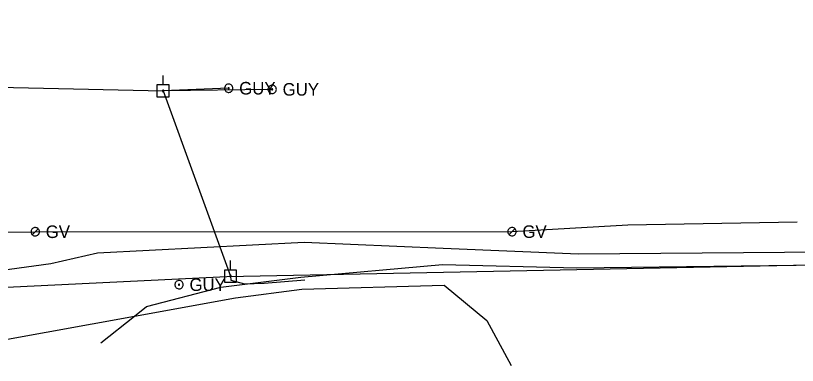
# Model space of a CAD drawing. Extents: x 596028 to 606371, y 330010 to 403088.
# Drawn here: x 601906.5 to 602146.4, y 398185.6 to 398292.8 of the extents above; entities that cross this region are included whole.
import ezdxf

# ---------------------------------------------------------------- set-up
doc = ezdxf.new("R2010")
doc.units = 0
for name, color, linetype in [('E_UTL_E_UG', 7, 'Continuous'), ('E_UTL_EGuyWire', 7, 'Continuous'), ('E_UTL_EPowerPole', 7, 'Continuous'), ('E_UTL_FO_UG', 7, 'Continuous'), ('E_UTL_G', 7, 'Continuous'), ('E_UTL_G_UG', 7, 'Continuous'), ('E_UTL_Overhead', 7, 'Continuous'), ('E_UTL_TV_UG', 7, 'Continuous')]:
    doc.layers.add(name, color=color, linetype=linetype)

msp = doc.modelspace()

# ---------------------------------------------------------------- linework, layer by layer
at = {"layer": 'E_UTL_E_UG'}
msp.add_lwpolyline([(601972.43, 398213), (601972.51, 398211.78), (601976.73, 398210.65), (601982.72, 398210.84), (601995.28, 398211.89)], dxfattribs=at)
at = {"layer": 'E_UTL_EGuyWire'}
for p in [(601971.89, 398270.58), (601985.22, 398270.23)]:
    msp.add_line(p, (601951.76, 398269.75), dxfattribs=at)
for points in [[(601973.17, 398270.58), (601973.15, 398270.82), (601973.08, 398271.05), (601972.97, 398271.27), (601972.82, 398271.46), (601972.63, 398271.62), (601972.42, 398271.74), (601972.19, 398271.82), (601971.95, 398271.86), (601971.7, 398271.85), (601971.47, 398271.79), (601971.25, 398271.69), (601971.05, 398271.55), (601970.88, 398271.37), (601970.75, 398271.17), (601970.66, 398270.94), (601970.61, 398270.7), (601970.61, 398270.46), (601970.66, 398270.22), (601970.75, 398269.99), (601970.88, 398269.78), (601971.05, 398269.61), (601971.25, 398269.47), (601971.47, 398269.36), (601971.7, 398269.31), (601971.95, 398269.3), (601972.19, 398269.33), (601972.42, 398269.41), (601972.63, 398269.53), (601972.82, 398269.69), (601972.97, 398269.88), (601973.08, 398270.1), (601973.15, 398270.33), (601973.17, 398270.58)], [(601986.5, 398270.23), (601986.48, 398270.47), (601986.41, 398270.71), (601986.3, 398270.92), (601986.15, 398271.11), (601985.96, 398271.27), (601985.75, 398271.4), (601985.52, 398271.48), (601985.28, 398271.51), (601985.04, 398271.5), (601984.8, 398271.44), (601984.58, 398271.34), (601984.38, 398271.2), (601984.21, 398271.02), (601984.08, 398270.82), (601983.99, 398270.59), (601983.94, 398270.35), (601983.94, 398270.11), (601983.99, 398269.87), (601984.08, 398269.64), (601984.21, 398269.44), (601984.38, 398269.26), (601984.58, 398269.12), (601984.8, 398269.02), (601985.04, 398268.96), (601985.28, 398268.95), (601985.52, 398268.98), (601985.75, 398269.06), (601985.96, 398269.18), (601986.15, 398269.34), (601986.3, 398269.53), (601986.41, 398269.75), (601986.48, 398269.99), (601986.5, 398270.23)], [(601972.05, 398270.58), (601972.04, 398270.61), (601972.04, 398270.64), (601972.02, 398270.66), (601972, 398270.69), (601971.98, 398270.71), (601971.95, 398270.72), (601971.92, 398270.73), (601971.89, 398270.74), (601971.86, 398270.74), (601971.83, 398270.73), (601971.81, 398270.72), (601971.78, 398270.7), (601971.76, 398270.68), (601971.74, 398270.65), (601971.73, 398270.62), (601971.73, 398270.59), (601971.73, 398270.56), (601971.73, 398270.53), (601971.74, 398270.5), (601971.76, 398270.48), (601971.78, 398270.46), (601971.81, 398270.44), (601971.83, 398270.43), (601971.86, 398270.42), (601971.89, 398270.42), (601971.92, 398270.42), (601971.95, 398270.43), (601971.98, 398270.45), (601972, 398270.47), (601972.02, 398270.49), (601972.04, 398270.52), (601972.04, 398270.55), (601972.05, 398270.58)], [(601985.38, 398270.23), (601985.38, 398270.26), (601985.37, 398270.29), (601985.35, 398270.32), (601985.34, 398270.34), (601985.31, 398270.36), (601985.29, 398270.37), (601985.26, 398270.38), (601985.23, 398270.39), (601985.2, 398270.39), (601985.17, 398270.38), (601985.14, 398270.37), (601985.11, 398270.35), (601985.09, 398270.33), (601985.08, 398270.3), (601985.07, 398270.27), (601985.06, 398270.24), (601985.06, 398270.21), (601985.07, 398270.18), (601985.08, 398270.15), (601985.09, 398270.13), (601985.11, 398270.11), (601985.14, 398270.09), (601985.17, 398270.08), (601985.2, 398270.07), (601985.23, 398270.07), (601985.26, 398270.07), (601985.29, 398270.08), (601985.31, 398270.1), (601985.34, 398270.12), (601985.35, 398270.14), (601985.37, 398270.17), (601985.38, 398270.2), (601985.38, 398270.23)], [(601957.93, 398210.36), (601957.91, 398210.6), (601957.84, 398210.84), (601957.72, 398211.05), (601957.57, 398211.24), (601957.39, 398211.4), (601957.18, 398211.53), (601956.95, 398211.61), (601956.71, 398211.64), (601956.46, 398211.63), (601956.23, 398211.57), (601956, 398211.47), (601955.8, 398211.33), (601955.64, 398211.15), (601955.5, 398210.95), (601955.41, 398210.72), (601955.37, 398210.48), (601955.37, 398210.24), (601955.41, 398210), (601955.5, 398209.77), (601955.64, 398209.57), (601955.8, 398209.39), (601956, 398209.25), (601956.23, 398209.15), (601956.46, 398209.09), (601956.71, 398209.08), (601956.95, 398209.11), (601957.18, 398209.19), (601957.39, 398209.31), (601957.57, 398209.47), (601957.72, 398209.66), (601957.84, 398209.88), (601957.91, 398210.12), (601957.93, 398210.36)], [(601956.81, 398210.36), (601956.8, 398210.39), (601956.79, 398210.42), (601956.78, 398210.45), (601956.76, 398210.47), (601956.74, 398210.49), (601956.71, 398210.5), (601956.68, 398210.51), (601956.65, 398210.52), (601956.62, 398210.52), (601956.59, 398210.51), (601956.56, 398210.5), (601956.54, 398210.48), (601956.52, 398210.46), (601956.5, 398210.43), (601956.49, 398210.4), (601956.49, 398210.37), (601956.49, 398210.34), (601956.49, 398210.31), (601956.5, 398210.29), (601956.52, 398210.26), (601956.54, 398210.24), (601956.56, 398210.22), (601956.59, 398210.21), (601956.62, 398210.2), (601956.65, 398210.2), (601956.68, 398210.2), (601956.71, 398210.21), (601956.74, 398210.23), (601956.76, 398210.25), (601956.78, 398210.27), (601956.79, 398210.3), (601956.8, 398210.33), (601956.81, 398210.36)]]:
    msp.add_lwpolyline(points, dxfattribs=at)
at = {"layer": 'E_UTL_EPowerPole'}
for points in [[(601951.73, 398271.59), (601951.73, 398274.5)], [(601953.57, 398271.59), (601949.88, 398271.59)], [(601949.88, 398271.59), (601949.88, 398267.9)], [(601953.57, 398267.9), (601953.57, 398271.59)], [(601952, 398269.75), (601951.99, 398269.79), (601951.98, 398269.84), (601951.96, 398269.88), (601951.93, 398269.91), (601951.9, 398269.94), (601951.86, 398269.96), (601951.82, 398269.98), (601951.77, 398269.99), (601951.73, 398269.98), (601951.68, 398269.97), (601951.64, 398269.95), (601951.6, 398269.93), (601951.57, 398269.89), (601951.55, 398269.86), (601951.53, 398269.81), (601951.52, 398269.77), (601951.52, 398269.72), (601951.53, 398269.68), (601951.55, 398269.64), (601951.57, 398269.6), (601951.6, 398269.57), (601951.64, 398269.54), (601951.68, 398269.52), (601951.73, 398269.51), (601951.77, 398269.51), (601951.82, 398269.52), (601951.86, 398269.53), (601951.9, 398269.55), (601951.93, 398269.58), (601951.96, 398269.62), (601951.98, 398269.66), (601951.99, 398269.7), (601952, 398269.75)], [(601949.88, 398267.9), (601953.57, 398267.9)], [(601972.4, 398214.85), (601972.4, 398217.76)], [(601974.24, 398214.85), (601970.55, 398214.85)], [(601970.55, 398214.85), (601970.55, 398211.16)], [(601974.24, 398211.16), (601974.24, 398214.85)], [(601972.67, 398213), (601972.66, 398213.05), (601972.65, 398213.09), (601972.63, 398213.13), (601972.6, 398213.17), (601972.57, 398213.2), (601972.53, 398213.22), (601972.49, 398213.24), (601972.44, 398213.24), (601972.4, 398213.24), (601972.35, 398213.23), (601972.31, 398213.21), (601972.27, 398213.18), (601972.24, 398213.15), (601972.22, 398213.11), (601972.2, 398213.07), (601972.19, 398213.03), (601972.19, 398212.98), (601972.2, 398212.94), (601972.22, 398212.9), (601972.24, 398212.86), (601972.27, 398212.82), (601972.31, 398212.8), (601972.35, 398212.78), (601972.4, 398212.77), (601972.44, 398212.77), (601972.49, 398212.77), (601972.53, 398212.79), (601972.57, 398212.81), (601972.6, 398212.84), (601972.63, 398212.88), (601972.65, 398212.92), (601972.66, 398212.96), (601972.67, 398213)], [(601970.55, 398211.16), (601974.24, 398211.16)]]:
    msp.add_lwpolyline(points, dxfattribs=at)
at = {"layer": 'E_UTL_FO_UG'}
msp.add_lwpolyline([(601861.16, 398186.8), (601902.91, 398193.45), (601942.93, 398200.71), (601974.02, 398206.35), (601994.36, 398208.96), (602038.01, 398210.16), (602051.06, 398199.43), (602058.54, 398185.63)], dxfattribs=at)
at = {"layer": 'E_UTL_G'}
for points in [[(601913.81, 398226.58), (601913.79, 398226.83), (601913.72, 398227.06), (601913.61, 398227.28), (601913.46, 398227.47), (601913.27, 398227.63), (601913.06, 398227.75), (601912.83, 398227.83), (601912.59, 398227.87), (601912.34, 398227.85), (601912.11, 398227.8), (601911.89, 398227.69), (601911.69, 398227.55), (601911.52, 398227.38), (601911.39, 398227.17), (601911.3, 398226.95), (601911.25, 398226.71), (601911.25, 398226.46), (601911.3, 398226.22), (601911.39, 398226), (601911.52, 398225.79), (601911.69, 398225.61), (601911.89, 398225.47), (601912.11, 398225.37), (601912.34, 398225.31), (601912.59, 398225.3), (601912.83, 398225.34), (601913.06, 398225.42), (601913.27, 398225.54), (601913.46, 398225.7), (601913.61, 398225.89), (601913.72, 398226.11), (601913.79, 398226.34), (601913.81, 398226.58)], [(601911.62, 398225.68), (601913.43, 398227.49)], [(602060.08, 398226.62), (602060.06, 398226.86), (602059.99, 398227.09), (602059.88, 398227.31), (602059.73, 398227.5), (602059.54, 398227.66), (602059.33, 398227.78), (602059.1, 398227.86), (602058.86, 398227.9), (602058.61, 398227.89), (602058.38, 398227.83), (602058.16, 398227.73), (602057.96, 398227.59), (602057.79, 398227.41), (602057.66, 398227.2), (602057.57, 398226.98), (602057.52, 398226.74), (602057.52, 398226.49), (602057.57, 398226.25), (602057.66, 398226.03), (602057.79, 398225.82), (602057.96, 398225.65), (602058.16, 398225.5), (602058.38, 398225.4), (602058.61, 398225.35), (602058.86, 398225.33), (602059.1, 398225.37), (602059.33, 398225.45), (602059.54, 398225.57), (602059.73, 398225.73), (602059.88, 398225.92), (602059.99, 398226.14), (602060.06, 398226.37), (602060.08, 398226.62)], [(602057.89, 398225.71), (602059.7, 398227.52)]]:
    msp.add_lwpolyline(points, dxfattribs=at)
at = {"layer": 'E_UTL_G_UG'}
for points in [[(602058.8, 398226.62), (602094.32, 398228.69)], [(602094.32, 398228.69), (602146.33, 398229.58)], [(601855.19, 398226.11), (601912.46, 398226.6), (601912.53, 398226.58), (602058.8, 398226.62)]]:
    msp.add_lwpolyline(points, dxfattribs=at)
at = {"layer": 'E_UTL_Overhead'}
for points in [[(601799.71, 399128), (601802.67, 398978.9), (601805.44, 398837.6), (601808.29, 398687.36), (601814.03, 398508.79), (601815.62, 398465.02), (601815.47, 398454.62), (601818.52, 398272.77), (601842.51, 398204.94), (601846.66, 398206.83), (601971.29, 398212.9), (602201.47, 398217.45), (602455.18, 398214.45), (602672.91, 398212.36), (602889.72, 398211.91), (603174.13, 398213.34), (603438.35, 398217.5), (603564.62, 398219.01), (603722.34, 398221.33)], [(601674.08, 398271.94), (601818.52, 398272.77), (601951.76, 398269.75), (601972.43, 398213)]]:
    msp.add_lwpolyline(points, dxfattribs=at)
at = {"layer": 'E_UTL_TV_UG'}
for points in [[(601846.66, 398206.83), (601856.04, 398208.48), (601917.27, 398216.8), (601931.58, 398220.08), (601995.02, 398223.34), (602037.65, 398221.51), (602079.24, 398219.86), (602155.1, 398220.45), (602201.75, 398219.96), (602262.71, 398218.68), (602302.74, 398218.72), (602410.86, 398217.92), (602454.66, 398215.89), (602483.44, 398221.67), (602523.84, 398220.75), (602608.24, 398219.59), (602659.56, 398218.07), (602684.31, 398217.9), (602710.43, 398215.71), (602791.34, 398212.59), (602861.22, 398214.04), (602886.05, 398214.01), (602889.72, 398211.91)], [(601932.61, 398192.49), (601942.93, 398200.71), (601946.7, 398203.72), (601969.42, 398209.61), (601993.98, 398212.71), (602037.52, 398216.55), (602078.74, 398215.52), (602154.35, 398216.43)]]:
    msp.add_lwpolyline(points, dxfattribs=at)

# ---------------------------------------------------------------- texts
at = {"layer": 'E_UTL_EGuyWire'}
for p in [(601975.1, 398268.65), (601988.43, 398268.3), (601959.85, 398208.43)]:
    msp.add_text('GUY', height=3.85, dxfattribs=at).set_placement(p)
at = {"layer": 'E_UTL_G'}
for p in [(601915.74, 398224.66), (602062.01, 398224.69)]:
    msp.add_text('GV', height=3.85, dxfattribs=at).set_placement(p)

doc.saveas('drawing.dxf')
